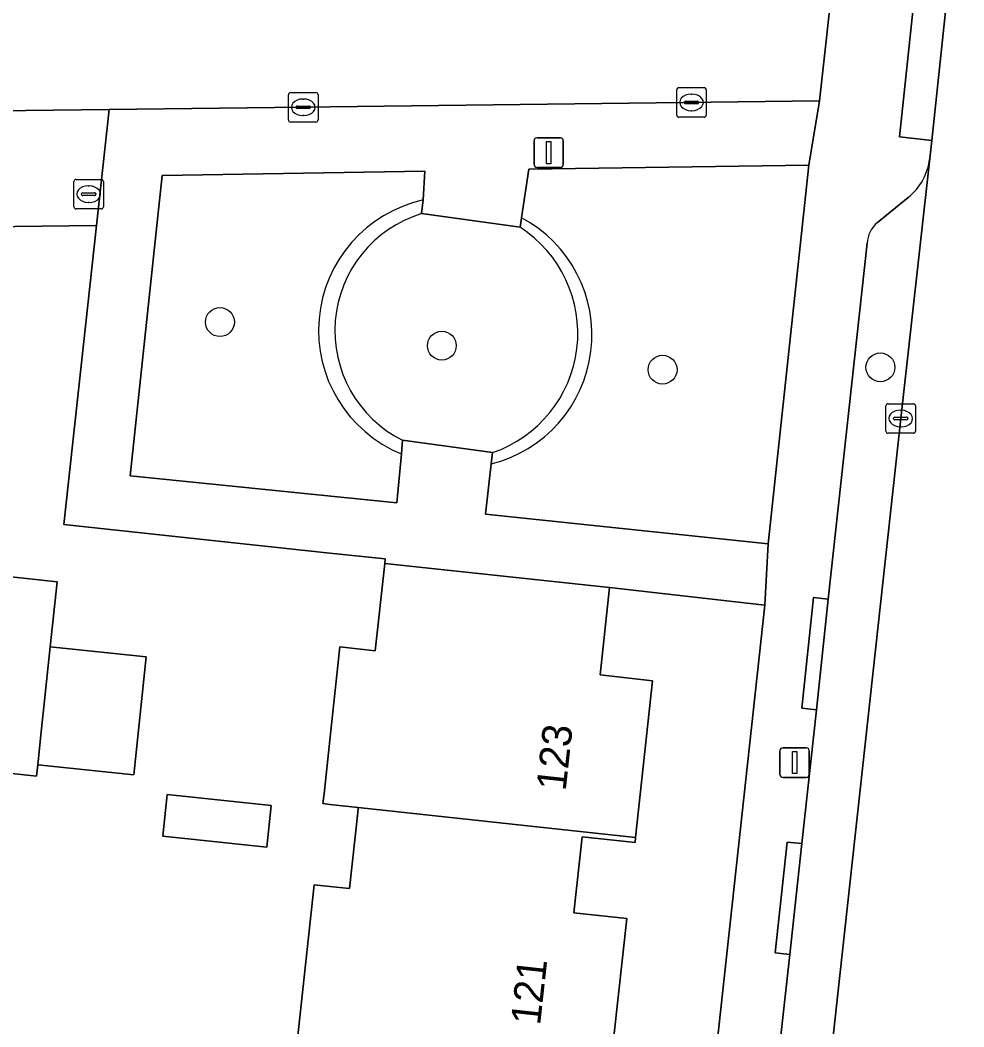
# Model space of a CAD drawing. Extents: x 160732 to 162107, y 387428 to 388479.
# Drawn here: x 161989.52 to 162021.45, y 387815.19 to 387849.26 of the extents above; entities that cross this region are included whole.
import ezdxf

# ---------------------------------------------------------------- set-up
doc = ezdxf.new("R2010")
doc.units = 0
for name, color, linetype in [('IMGEO_Boom', 7, 'Continuous'), ('IMGEO_Brandkraan', 7, 'Continuous'), ('IMGEO_Erf', 7, 'Continuous'), ('IMGEO_Groenvoorziening', 7, 'Continuous'), ('IMGEO_Haag', 7, 'Continuous'), ('IMGEO_Kolk', 7, 'Continuous'), ('IMGEO_Lichtmast', 7, 'Continuous'), ('IMGEO_Pand', 7, 'Continuous'), ('IMGEO_Pand_nummerreeks', 7, 'Continuous'), ('IMGEO_Parkeervlak_open', 7, 'Continuous'), ('IMGEO_Rijbaan_lokaal_open', 7, 'Continuous'), ('IMGEO_Voetpad_open', 7, 'Continuous')]:
    doc.layers.add(name, color=color, linetype=linetype)

msp = doc.modelspace()

# ---------------------------------------------------------------- linework, layer by layer
at = {"layer": 'IMGEO_Boom'}
for centre in [(161996.28, 387839.043), (162003.789, 387838.243), (162011.259, 387837.431), (162018.629, 387837.51)]:
    msp.add_circle(centre, 0.489, dxfattribs=at)
at = {"layer": 'IMGEO_Brandkraan'}
for p, q in [((161991.413, 387843.872), (161992.265, 387843.872)), ((161991.338, 387842.946), (161991.338, 387843.798)), ((161991.826, 387843.652), (161991.851, 387843.652)), ((161992.339, 387843.798), (161992.339, 387842.946)), ((161991.597, 387843.366), (161991.597, 387843.378)), ((161992.035, 387843.329), (161991.637, 387843.329)), ((161991.64, 387843.415), (161992.038, 387843.415)), ((161992.081, 387843.378), (161992.081, 387843.366)), ((161992.265, 387842.872), (161991.413, 387842.872)), ((161991.849, 387843.092), (161991.824, 387843.092))]:
    msp.add_line(p, q, dxfattribs=at)
for points in [[(161991.413, 387843.872), (161992.265, 387843.872)], [(161991.338, 387842.946), (161991.338, 387843.798)], [(161992.339, 387843.798), (161992.339, 387842.946)], [(161992.265, 387842.872), (161991.413, 387842.872)]]:
    msp.add_lwpolyline(points, dxfattribs=at)
for centre, radius, start, end in [((161991.415, 387843.796), 0.0765, 91.552, 178.448), ((161991.415, 387843.796), 0.0765, 91.552, 178.448), ((161992.263, 387843.796), 0.0765, 1.552, 88.448), ((161992.263, 387843.796), 0.0765, 1.552, 88.448), ((161991.637, 387843.375), 0.0403, 85.8775, 175.7526), ((161991.634, 387843.365), 0.0366, 178.938, 274.7102), ((161992.038, 387843.372), 0.043, 264.8664, 352.4533), ((161992.042, 387843.377), 0.0386, 1.7309, 96.639), ((161991.415, 387842.948), 0.0765, 181.552, 268.448), ((161991.415, 387842.948), 0.0765, 181.552, 268.448), ((161992.263, 387842.948), 0.0765, 271.552, 358.448), ((161992.263, 387842.948), 0.0765, 271.552, 358.448)]:
    msp.add_arc(centre, radius, start, end, dxfattribs=at)
for centre, major_axis, ratio, start_param, end_param in [((161991.825, 387843.372), (-0.387, 0.002), 0.722429, 4.712389, 7.853982), ((161991.85, 387843.372), (-0.39, 0.002), 0.717154, 1.570796, 4.712389)]:
    msp.add_ellipse(centre, major_axis=major_axis, ratio=ratio, start_param=start_param, end_param=end_param, dxfattribs=at)
at = {"layer": 'IMGEO_Erf'}
for points in [[(161999.469, 387819.994), (162000, 387819.937), (162000.663, 387819.865), (162000.942, 387822.442), (162000.96, 387822.613), (162000, 387822.717), (161999.767, 387822.742), (161999.803, 387823.075), (162000, 387824.895), (162000.341, 387828.046), (162001.537, 387827.917), (162001.856, 387830.873), (162001.867, 387831.026), (162000, 387831.225), (161990.996, 387832.186), (161992.101, 387842.315), (161933.993, 387841.601)], [(161987.751, 387830.573), (161990.77, 387830.253), (161990.537, 387828.054), (161993.787, 387827.709), (161993.364, 387823.714), (161990.114, 387824.059), (161990.073, 387823.67), (161980.483, 387824.713)], [(162010.24, 387788.363), (162014.724, 387829.456), (162009.464, 387830.056), (162009.145, 387827.096), (162010.918, 387826.893), (162010.344, 387821.594), (162010.326, 387821.425), (162008.536, 387821.62), (162008.255, 387819.045), (162010.044, 387818.849), (162009.464, 387813.533)], [(161998.892, 387814.677), (161999.469, 387819.994)]]:
    msp.add_lwpolyline(points, dxfattribs=at)
msp.add_lwpolyline([(161994.493, 387823.055), (161998.012, 387822.682), (161997.863, 387821.265), (161994.343, 387821.638)], close=True, dxfattribs=at)
at = {"layer": 'IMGEO_Groenvoorziening'}
for points in [[(162005.456, 387834.241), (162005.269, 387832.535), (162014.832, 387831.536), (162016.213, 387844.358)], [(162016.213, 387844.358), (162006.731, 387844.213), (162006.483, 387842.574)], [(162003.154, 387843.175), (162003.211, 387844.154), (161994.328, 387844.004), (161993.237, 387833.834), (162002.271, 387832.919), (162002.419, 387834.58)], [(162003.101, 387842.712), (162003.154, 387843.175)], [(162006.437, 387842.252), (162003.101, 387842.712)], [(162006.483, 387842.574), (162006.437, 387842.252)], [(162002.419, 387834.58), (162002.459, 387835.042)], [(162002.459, 387835.042), (162005.507, 387834.624)], [(162005.507, 387834.624), (162005.456, 387834.241)]]:
    msp.add_lwpolyline(points, dxfattribs=at)
for centre, radius, start, end in [((162004.139, 387838.762), 4.522, 102.5865, 247.6381), ((162004.139, 387838.762), 4.522, 102.5865, 247.6381), ((162004.315, 387838.749), 4.145, 107.0314, 243.3993), ((162004.315, 387838.749), 4.145, 107.0314, 243.3993), ((162004.37, 387838.605), 4.497, 283.9746, 61.9734), ((162004.37, 387838.605), 4.497, 283.9746, 61.9734), ((162004.12, 387838.664), 4.271, 288.9504, 57.1473), ((162004.12, 387838.664), 4.271, 288.9504, 57.1473)]:
    msp.add_arc(centre, radius, start, end, dxfattribs=at)
at = {"layer": 'IMGEO_Haag'}
for points in [[(162003.101, 387842.712), (162003.154, 387843.175)], [(162006.483, 387842.574), (162006.437, 387842.252)], [(162002.419, 387834.58), (162002.459, 387835.042)], [(162005.507, 387834.624), (162005.456, 387834.241)]]:
    msp.add_lwpolyline(points, dxfattribs=at)
for centre, radius, start, end in [((162004.139, 387838.762), 4.522, 102.5865, 247.6381), ((162004.315, 387838.749), 4.145, 107.0314, 243.3993), ((162004.37, 387838.605), 4.497, 283.9746, 61.9734), ((162004.12, 387838.664), 4.271, 288.9504, 57.1473)]:
    msp.add_arc(centre, radius, start, end, dxfattribs=at)
at = {"layer": 'IMGEO_Kolk'}
for p, q in [((162011.813, 387846.977), (162012.665, 387846.977)), ((161998.599, 387845.887), (161998.599, 387846.739)), ((161998.674, 387846.813), (161999.526, 387846.813)), ((161999.087, 387846.593), (161999.112, 387846.593)), ((161999.6, 387846.739), (161999.6, 387845.887)), ((162011.738, 387846.051), (162011.738, 387846.903)), ((162012.226, 387846.757), (162012.251, 387846.757)), ((162012.739, 387846.903), (162012.739, 387846.051)), ((161998.858, 387846.307), (161998.858, 387846.319)), ((161999.296, 387846.27), (161998.898, 387846.27)), ((161998.901, 387846.356), (161999.299, 387846.356)), ((161999.342, 387846.319), (161999.342, 387846.307)), ((162011.997, 387846.471), (162011.997, 387846.483)), ((162012.435, 387846.434), (162012.037, 387846.434)), ((162012.04, 387846.52), (162012.438, 387846.52)), ((162012.481, 387846.483), (162012.481, 387846.471)), ((161999.11, 387846.033), (161999.085, 387846.033)), ((162012.665, 387845.977), (162011.813, 387845.977)), ((162012.249, 387846.197), (162012.224, 387846.197)), ((161999.526, 387845.813), (161998.674, 387845.813)), ((162018.819, 387835.352), (162018.819, 387836.204)), ((162018.894, 387836.278), (162019.746, 387836.278)), ((162019.307, 387836.058), (162019.332, 387836.058)), ((162019.82, 387836.204), (162019.82, 387835.352)), ((162019.078, 387835.772), (162019.078, 387835.784)), ((162019.516, 387835.735), (162019.118, 387835.735)), ((162019.121, 387835.821), (162019.519, 387835.821)), ((162019.562, 387835.784), (162019.562, 387835.772)), ((162019.33, 387835.498), (162019.305, 387835.498)), ((162019.746, 387835.278), (162018.894, 387835.278))]:
    msp.add_line(p, q, dxfattribs=at)
for points in [[(162011.813, 387846.977), (162012.665, 387846.977)], [(161998.599, 387845.887), (161998.599, 387846.739)], [(161998.674, 387846.813), (161999.526, 387846.813)], [(161999.6, 387846.739), (161999.6, 387845.887)], [(162011.738, 387846.051), (162011.738, 387846.903)], [(162012.739, 387846.903), (162012.739, 387846.051)], [(162012.665, 387845.977), (162011.813, 387845.977)], [(161999.526, 387845.813), (161998.674, 387845.813)], [(162018.819, 387835.352), (162018.819, 387836.204)], [(162018.894, 387836.278), (162019.746, 387836.278)], [(162019.82, 387836.204), (162019.82, 387835.352)], [(162019.746, 387835.278), (162018.894, 387835.278)]]:
    msp.add_lwpolyline(points, dxfattribs=at)
for centre, radius, start, end in [((162011.815, 387846.901), 0.0765, 91.552, 178.448), ((162011.815, 387846.901), 0.0765, 91.552, 178.448), ((162012.663, 387846.901), 0.0765, 1.552, 88.448), ((162012.663, 387846.901), 0.0765, 1.552, 88.448), ((161998.676, 387846.737), 0.0765, 91.552, 178.448), ((161998.676, 387846.737), 0.0765, 91.552, 178.448), ((161999.524, 387846.737), 0.0765, 1.552, 88.448), ((161999.524, 387846.737), 0.0765, 1.552, 88.448), ((161998.898, 387846.316), 0.0403, 85.8775, 175.7526), ((161998.895, 387846.306), 0.0366, 178.938, 274.7102), ((161999.299, 387846.313), 0.043, 264.8664, 352.4533), ((161999.303, 387846.318), 0.0386, 1.7309, 96.639), ((162012.037, 387846.48), 0.0403, 85.8775, 175.7526), ((162012.034, 387846.47), 0.0366, 178.938, 274.7102), ((162012.438, 387846.477), 0.043, 264.8664, 352.4533), ((162012.442, 387846.482), 0.0386, 1.7309, 96.639), ((162011.815, 387846.053), 0.0765, 181.552, 268.448), ((162011.815, 387846.053), 0.0765, 181.552, 268.448), ((162012.663, 387846.053), 0.0765, 271.552, 358.448), ((162012.663, 387846.053), 0.0765, 271.552, 358.448), ((161998.676, 387845.889), 0.0765, 181.552, 268.448), ((161998.676, 387845.889), 0.0765, 181.552, 268.448), ((161999.524, 387845.889), 0.0765, 271.552, 358.448), ((161999.524, 387845.889), 0.0765, 271.552, 358.448), ((162018.896, 387836.202), 0.0765, 91.552, 178.448), ((162018.896, 387836.202), 0.0765, 91.552, 178.448), ((162019.744, 387836.202), 0.0765, 1.552, 88.448), ((162019.744, 387836.202), 0.0765, 1.552, 88.448), ((162019.118, 387835.781), 0.0403, 85.8775, 175.7526), ((162019.115, 387835.771), 0.0366, 178.938, 274.7102), ((162019.519, 387835.778), 0.043, 264.8664, 352.4533), ((162019.523, 387835.783), 0.0386, 1.7309, 96.639), ((162018.896, 387835.354), 0.0765, 181.552, 268.448), ((162018.896, 387835.354), 0.0765, 181.552, 268.448), ((162019.744, 387835.354), 0.0765, 271.552, 358.448), ((162019.744, 387835.354), 0.0765, 271.552, 358.448)]:
    msp.add_arc(centre, radius, start, end, dxfattribs=at)
for centre, major_axis, ratio, start_param, end_param in [((161999.086, 387846.313), (-0.387, 0.002), 0.722429, 4.712389, 7.853982), ((161999.111, 387846.313), (-0.39, 0.002), 0.717154, 1.570796, 4.712389), ((162012.225, 387846.477), (-0.387, 0.002), 0.722429, 4.712389, 7.853982), ((162012.25, 387846.477), (-0.39, 0.002), 0.717154, 1.570796, 4.712389), ((162019.306, 387835.778), (-0.387, 0.002), 0.722429, 4.712389, 7.853982), ((162019.331, 387835.778), (-0.39, 0.002), 0.717154, 1.570796, 4.712389)]:
    msp.add_ellipse(centre, major_axis=major_axis, ratio=ratio, start_param=start_param, end_param=end_param, dxfattribs=at)
at = {"layer": 'IMGEO_Lichtmast'}
for p, q in [((162007.01, 387845.278), (162007.8, 387845.278)), ((162007.8, 387845.278), (162007.01, 387845.278)), ((162006.91, 387844.378), (162006.91, 387845.178)), ((162006.91, 387845.178), (162006.91, 387844.378)), ((162007.9, 387845.178), (162007.9, 387844.378)), ((162007.9, 387844.378), (162007.9, 387845.178)), ((162007.8, 387844.278), (162007.01, 387844.278)), ((162007.01, 387844.278), (162007.8, 387844.278)), ((162015.231, 387823.732), (162015.231, 387824.532)), ((162015.231, 387824.532), (162015.231, 387823.732)), ((162015.331, 387824.632), (162016.121, 387824.632)), ((162016.121, 387824.632), (162015.331, 387824.632)), ((162016.221, 387824.532), (162016.221, 387823.732)), ((162016.221, 387823.732), (162016.221, 387824.532)), ((162016.121, 387823.632), (162015.331, 387823.632)), ((162015.331, 387823.632), (162016.121, 387823.632))]:
    msp.add_line(p, q, dxfattribs=at)
for points in [[(162007.33, 387845.153), (162007.48, 387845.153), (162007.48, 387844.403), (162007.33, 387844.403), (162007.33, 387845.153)], [(162015.651, 387824.507), (162015.801, 387824.507), (162015.801, 387823.757), (162015.651, 387823.757), (162015.651, 387824.507)]]:
    msp.add_lwpolyline(points, dxfattribs=at)
for centre, start, end in [((162007.01, 387845.178), 90, 180), ((162007.01, 387845.178), 90, 180), ((162007.8, 387845.178), 0, 90), ((162007.8, 387845.178), 360, 90), ((162007.01, 387844.378), 180, 270), ((162007.01, 387844.378), 180, 270), ((162007.8, 387844.378), 270, 0), ((162007.8, 387844.378), 270, 0), ((162015.331, 387824.532), 90, 180), ((162015.331, 387824.532), 90, 180), ((162016.121, 387824.532), 0, 90), ((162016.121, 387824.532), 360, 90), ((162015.331, 387823.732), 180, 270), ((162015.331, 387823.732), 180, 270), ((162016.121, 387823.732), 270, 0), ((162016.121, 387823.732), 270, 0)]:
    msp.add_arc(centre, 0.1, start, end, dxfattribs=at)
at = {"layer": 'IMGEO_Pand'}
for points in [[(161990.77, 387830.253), (161987.751, 387830.573), (161985.908, 387830.768), (161985.639, 387832.632), (161981.384, 387833.095), (161980.483, 387824.713), (161990.073, 387823.67), (161990.114, 387824.059), (161990.22, 387825.054), (161990.537, 387828.054)], [(162010.918, 387826.893), (162009.145, 387827.096), (162009.464, 387830.056), (162001.856, 387830.873), (162001.537, 387827.917), (162000.341, 387828.046), (162000, 387824.895), (161999.803, 387823.075), (161999.767, 387822.742), (162000, 387822.717), (162000.96, 387822.613), (162010.344, 387821.594)], [(161993.787, 387827.709), (161990.537, 387828.054), (161990.22, 387825.054), (161990.114, 387824.059), (161993.364, 387823.714)], [(161998.012, 387822.682), (161994.493, 387823.055), (161994.343, 387821.638), (161997.863, 387821.265)], [(162008.536, 387821.62), (162010.326, 387821.425), (162010.344, 387821.594), (162000.96, 387822.613), (162000.942, 387822.442), (162000.663, 387819.865), (162000, 387819.937), (161999.469, 387819.994), (161998.892, 387814.677), (162000.085, 387814.548), (162009.464, 387813.533), (162010.044, 387818.849), (162008.255, 387819.045)]]:
    msp.add_lwpolyline(points, close=True, dxfattribs=at)
at = {"layer": 'IMGEO_Parkeervlak_open'}
for points in [[(162014.295, 387790.127), (162014.361, 387790.811), (162014.813, 387794.331), (162017.002, 387814.551), (162019.318, 387835.778), (162020.299, 387844.574)], [(162019.574, 387843.264), (162018.534, 387842.409)], [(162018.187, 387841.709), (162016.868, 387829.667), (162016.463, 387825.919), (162015.97, 387821.39), (162015.567, 387817.637), (162015.088, 387813.371), (162014.68, 387809.623), (162014.208, 387805.291), (162013.796, 387801.544), (162013.315, 387797.23), (162012.898, 387793.484)]]:
    msp.add_lwpolyline(points, dxfattribs=at)
for centre, radius, start, end in [((162018.32, 387844.813), 1.993, 308.9766, 353.1), ((162019.114, 387841.686), 0.927, 128.7127, 178.5508)]:
    msp.add_arc(centre, radius, start, end, dxfattribs=at)
at = {"layer": 'IMGEO_Rijbaan_lokaal_open'}
msp.add_lwpolyline([(162021.097, 387852.011), (162020.369, 387845.191), (162020.299, 387844.574), (162019.318, 387835.778), (162017.002, 387814.551), (162014.813, 387794.331), (162014.361, 387790.811), (162020.314, 387790.041), (162020.53, 387791.889), (162022.826, 387812.226), (162025.156, 387833.593), (162027.244, 387853.078)], dxfattribs=at)
msp.add_lwpolyline([(162000, 387846.33), (162016.574, 387846.529), (162017.051, 387850.917), (162000, 387850.7), (161943.399, 387849.969), (161940.111, 387849.997), (161934.781, 387849.918), (161933.018, 387850.878), (161932.519, 387845.484), (161935.833, 387845.538), (161938.996, 387845.573), (161943.53, 387845.645), (161944.431, 387845.655), (161948.928, 387845.705), (161958.291, 387845.831), (161962.811, 387845.883), (161963.706, 387845.9), (161968.229, 387845.939), (161977.88, 387846.067), (161982.394, 387846.124), (161983.301, 387846.142), (161987.821, 387846.184), (161992.529, 387846.24)], close=True, dxfattribs=at)
at = {"layer": 'IMGEO_Voetpad_open'}
for points in [[(162028.209, 387953.505), (162023.785, 387912.414), (162023.267, 387908.03), (162022.912, 387905.835), (162021.653, 387894.082), (162021.522, 387891.968), (162017.051, 387850.917), (162016.574, 387846.529), (162016.213, 387844.358), (162014.832, 387831.536), (162014.724, 387829.456), (162010.24, 387788.363), (162012.257, 387785.712)], [(162020.299, 387844.574), (162020.369, 387845.191), (162019.275, 387845.308), (162020.003, 387852.128), (162021.097, 387852.011), (162021.184, 387852.769)], [(161933.993, 387841.601), (161992.101, 387842.315), (161992.529, 387846.24), (161987.821, 387846.184)], [(162018.534, 387842.409), (162019.574, 387843.264)], [(162012.898, 387793.484), (162012.402, 387793.539), (162012.82, 387797.285), (162013.315, 387797.23), (162013.796, 387801.544), (162013.299, 387801.598), (162013.711, 387805.345), (162014.208, 387805.291), (162014.68, 387809.623), (162014.183, 387809.677), (162014.591, 387813.425), (162015.088, 387813.371), (162015.567, 387817.637), (162015.07, 387817.69), (162015.473, 387821.443), (162015.97, 387821.39), (162016.463, 387825.919), (162015.966, 387825.972), (162016.371, 387829.72), (162016.868, 387829.667), (162018.187, 387841.709)]]:
    msp.add_lwpolyline(points, dxfattribs=at)
for points in [[(162021.097, 387852.011), (162020.003, 387852.128), (162019.275, 387845.308), (162020.369, 387845.191)], [(162016.574, 387846.529), (162000, 387846.33), (161992.529, 387846.24), (161992.101, 387842.315), (161990.996, 387832.186), (162000, 387831.225), (162001.867, 387831.026), (162001.856, 387830.873), (162009.464, 387830.056), (162014.724, 387829.456), (162014.832, 387831.536), (162005.269, 387832.535), (162005.456, 387834.241), (162005.507, 387834.624), (162002.459, 387835.042), (162002.419, 387834.58), (162002.271, 387832.919), (161993.237, 387833.834), (161994.328, 387844.004), (162003.211, 387844.154), (162003.154, 387843.175), (162003.101, 387842.712), (162006.437, 387842.252), (162006.483, 387842.574), (162006.731, 387844.213), (162016.213, 387844.358)], [(162016.868, 387829.667), (162016.371, 387829.72), (162015.966, 387825.972), (162016.463, 387825.919)], [(162015.567, 387817.637), (162015.97, 387821.39), (162015.473, 387821.443), (162015.07, 387817.69)]]:
    msp.add_lwpolyline(points, close=True, dxfattribs=at)
for centre, radius, start, end in [((162018.32, 387844.813), 1.993, 308.9766, 353.1), ((162019.114, 387841.686), 0.927, 128.7127, 178.5508)]:
    msp.add_arc(centre, radius, start, end, dxfattribs=at)

# ---------------------------------------------------------------- texts
at = {"layer": 'IMGEO_Pand_nummerreeks'}
for s, rotation, p in [('123', 83.8237, (162007.979, 387823.15)), ('121', 83.7779, (162007.114, 387815.218))]:
    msp.add_text(s, height=1, rotation=rotation, dxfattribs=at).set_placement(p)

doc.saveas('drawing.dxf')
